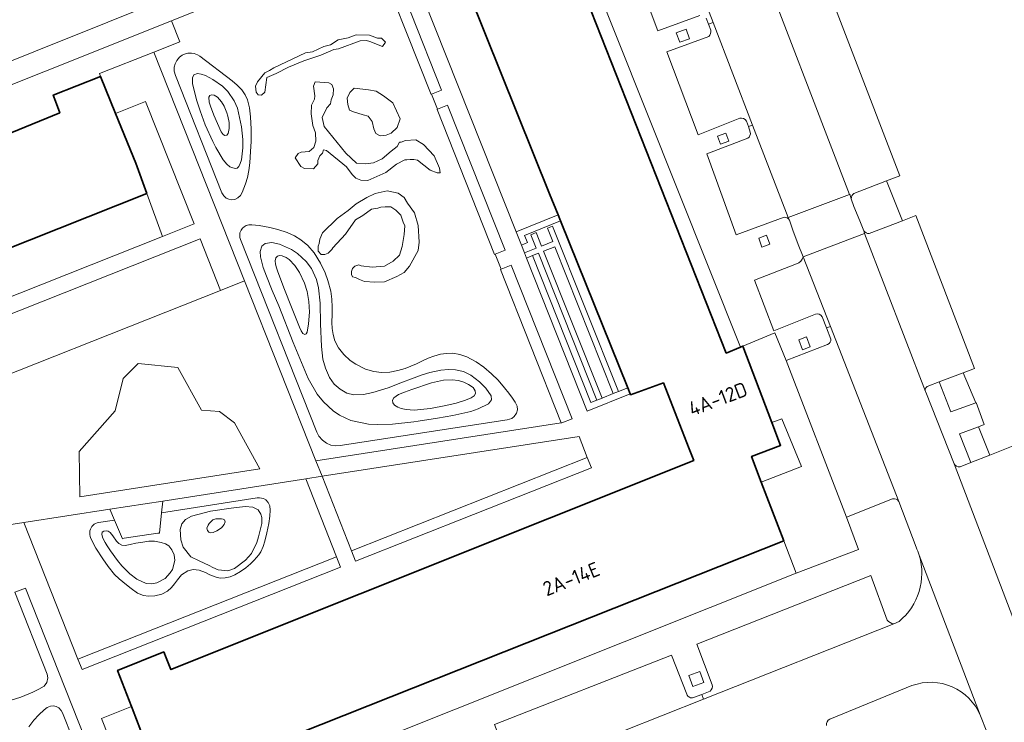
# Model space of a CAD drawing. Extents: x 150256 to 156914, y 461459 to 469481.
# Tile 282 of 656: x 154951 to 155042, y 464196 to 464262. Entities that reach past the tile are written whole.
import ezdxf
from ezdxf.enums import TextEntityAlignment as Align

# ---------------------------------------------------------------- set-up
doc = ezdxf.new("R2010")
doc.units = 0
doc.header["$LTSCALE"] = 0.75
for name, color, linetype, lineweight in [('B-RO-GR-BEPLANTING_CULTUUR_BODEMBEDEKKER-GV', 251, 'CONTINUOUS', 18), ('B-RO-GR-BEPLANTING_CULTUUR_HEESTERS-GV', 251, 'CONTINUOUS', 18), ('B-RO-GR-BEPLANTING_CULTUUR_VASTE PLANTENVAK-GV', 251, 'CONTINUOUS', 18), ('B-RO-GR-GROENVOORZIENING-GV', 251, 'CONTINUOUS', 18), ('B-RO-GR-HAAG-GV', 251, 'CONTINUOUS', 13), ('B-RO-OG-BEBOUWING-GV', 6, 'CONTINUOUS', 35), ('B-RO-OG-BEBOUWING-T18', 1, 'CONTINUOUS', 18), ('B-RO-OG-TERREIN_CULTUURSCHEIDING-GV', 251, 'CONTINUOUS', 18), ('B-RO-OG-TERREIN_ONBEGROEID-GV', 251, 'CONTINUOUS', 18), ('B-RO-VH-VERHARDING_BETONSTRAATSTEEN-GV', 251, 'CONTINUOUS', 18), ('B-RO-VH-VERHARDING_TEGEL-GV', 251, 'CONTINUOUS', 18), ('B-RO-VH-VERHARDING_TEGEL_RUBBER-GV', 251, 'CONTINUOUS', 18)]:
    doc.layers.add(name, color=color, linetype=linetype, lineweight=lineweight)
doc.styles.add('NLCS-ISO-M200-T18', font='NLCS-ISO.ttf', dxfattribs={"height": 360})

msp = doc.modelspace()

# ---------------------------------------------------------------- linework, layer by layer
at = {"layer": 'B-RO-GR-BEPLANTING_CULTUUR_BODEMBEDEKKER-GV'}
msp.add_lwpolyline([(154964.019, 464190.299), (154961.205, 464197.665), (154961.146, 464197.819), (154958.359, 464196.714), (154962.539, 464186.168), (154965.251, 464187.218)], close=True, dxfattribs=at)
at = {"layer": 'B-RO-GR-BEPLANTING_CULTUUR_HEESTERS-GV'}
for points in [[(154959.677, 464252.905), (154961.568, 464248.272), (154962.569, 464245.463), (154964.018, 464241.475), (154966.972, 464242.647), (154962.462, 464254.011)], [(154967.528, 464241.244), (154940.136, 464230.394), (154942.031, 464225.61), (154969.423, 464236.461)]]:
    msp.add_lwpolyline(points, close=True, dxfattribs=at)
at = {"layer": 'B-RO-GR-BEPLANTING_CULTUUR_VASTE PLANTENVAK-GV'}
for points in [[(154981.123, 464247.946), (154981.641, 464247.227), (154981.985, 464246.883), (154982.445, 464246.71), (154983.106, 464246.681), (154984.772, 464247.4), (154985.778, 464248.176), (154986.554, 464248.578), (154986.726, 464248.578), (154987.042, 464248.635), (154987.387, 464248.635), (154987.732, 464248.549), (154988.91, 464247.63), (154989.542, 464247.371), (154989.829, 464247.371), (154989.772, 464247.802), (154989.255, 464248.951), (154988.278, 464250.014), (154987.559, 464250.445), (154986.611, 464250.388), (154986.209, 464250.244), (154986.037, 464250.244), (154985.835, 464249.842), (154985.289, 464249.382), (154984.428, 464248.693), (154983.623, 464248.319), (154982.876, 464248.204), (154982.043, 464248.29), (154981.066, 464249.21), (154979.055, 464251.681), (154978.853, 464252.514), (154979.284, 464253.405), (154979.629, 464253.778), (154979.715, 464254.152), (154979.888, 464254.612), (154979.917, 464255.186), (154979.773, 464255.588), (154979.486, 464255.732), (154978.221, 464255.818), (154978.049, 464255.416), (154978.193, 464254.525), (154978.164, 464254.238), (154977.877, 464253.663), (154977.848, 464252.859), (154977.992, 464251.767), (154978.25, 464251.106), (154978.279, 464250.33), (154978.106, 464249.727), (154977.647, 464249.354), (154976.928, 464249.296), (154976.641, 464249.181), (154976.354, 464248.779), (154976.871, 464247.974), (154977.216, 464247.773), (154978.049, 464247.745), (154978.451, 464248.204), (154978.451, 464248.52), (154978.652, 464248.951), (154978.911, 464249.21), (154978.997, 464249.526), (154979.256, 464249.468)], [(154981.842, 464255.244), (154981.439, 464254.841), (154981.181, 464254.324), (154981.238, 464253.721), (154981.411, 464253.204), (154981.784, 464253.031), (154982.675, 464252.773), (154983.135, 464252.629), (154983.508, 464252.141), (154983.652, 464251.48), (154983.853, 464251.02), (154984.255, 464250.819), (154984.801, 464250.876), (154985.261, 464251.077), (154985.835, 464251.595), (154986.123, 464252.399), (154985.433, 464253.893), (154984.571, 464254.525), (154983.882, 464254.956), (154983.163, 464255.1)], [(154980.261, 464243.147), (154978.911, 464241.826), (154978.652, 464241.222), (154978.595, 464240.82), (154978.509, 464240.562), (154978.509, 464240.102), (154978.767, 464239.814), (154979.112, 464239.786), (154979.428, 464239.929), (154979.773, 464240.274), (154979.859, 464240.418), (154981.037, 464241.682), (154981.957, 464243.032), (154982.646, 464243.406), (154983.451, 464244.009), (154984.025, 464244.096), (154984.313, 464244.182), (154984.715, 464244.21), (154985.232, 464244.21), (154985.72, 464243.923), (154986.18, 464243.463), (154986.381, 464242.803), (154986.554, 464242.458), (154986.496, 464241.653), (154986.295, 464240.533), (154986.065, 464239.728), (154985.462, 464239.182), (154984.657, 464238.723), (154983.508, 464238.608), (154982.502, 464238.751), (154982.273, 464238.838), (154981.899, 464238.723), (154981.698, 464238.493), (154981.583, 464238.234), (154981.583, 464237.947), (154981.698, 464237.717), (154981.957, 464237.66), (154982.33, 464237.487), (154982.79, 464237.286), (154983.767, 464237.229), (154984.657, 464237.257), (154985.807, 464237.746), (154986.468, 464238.119), (154986.985, 464238.723), (154987.789, 464240.159), (154987.875, 464240.935), (154987.789, 464242.487), (154987.444, 464243.665), (154986.784, 464244.555), (154986.496, 464245.101), (154985.922, 464245.503), (154984.916, 464245.705), (154983.795, 464245.475), (154983.02, 464245.101), (154982.014, 464244.498), (154981.267, 464243.894)]]:
    msp.add_lwpolyline(points, close=True, dxfattribs=at)
at = {"layer": 'B-RO-GR-GROENVOORZIENING-GV'}
for points in [[(154989.022, 464254.686), (154989.951, 464255.056), (154984.301, 464269.319), (154983.336, 464268.931), (154988.985, 464254.671)], [(155012.087, 464259.507), (155012.995, 464259.84), (155012.674, 464260.714), (155011.766, 464260.381)], [(154990.503, 464253.662), (154989.573, 464253.291), (154989.537, 464253.277), (154994.877, 464239.796), (154994.949, 464239.825), (154995.878, 464240.196)], [(155016.632, 464250.318), (155016.363, 464251.052), (155015.604, 464250.773), (155015.873, 464250.04)], [(155000.795, 464243.468), (154996.878, 464241.915), (154997.369, 464240.679), (154997.926, 464240.9), (154997.657, 464241.578), (155001.02, 464242.91)], [(155020.458, 464240.744), (155020.15, 464241.585), (155019.417, 464241.316), (155019.725, 464240.475)], [(155007.48, 464226.862), (155007.256, 464227.418), (155006.391, 464227.072), (155005.905, 464226.878), (155004.863, 464226.461), (155004.38, 464226.268), (155003.818, 464226.043), (154998.405, 464239.691), (154997.848, 464239.47), (155003.482, 464225.262)], [(154995.499, 464238.432), (154995.428, 464238.403), (155001.067, 464224.168), (155001.141, 464224.179), (155002.077, 464224.55), (154996.43, 464238.801)], [(155023.479, 464230.943), (155024.215, 464231.214), (155023.871, 464232.151), (155023.135, 464231.881)], [(155003.498, 464220.963), (154981.594, 464212.287), (154981.977, 464211.32), (155003.881, 464219.996)], [(154956.178, 464202.219), (154956.561, 464201.252), (154980.583, 464210.767), (154980.2, 464211.734)], [(155014.336, 464200.063), (155013.964, 464201.074), (155012.94, 464200.698), (155013.311, 464199.687)]]:
    msp.add_lwpolyline(points, close=True, dxfattribs=at)
at = {"layer": 'B-RO-GR-HAAG-GV'}
for points in [[(154984.301, 464269.319), (154983.336, 464268.931), (154988.985, 464254.671), (154989.022, 464254.686), (154989.951, 464255.056)], [(154990.503, 464253.662), (154989.573, 464253.291), (154989.537, 464253.277), (154994.877, 464239.796), (154994.949, 464239.825), (154995.878, 464240.196)], [(154997.369, 464240.679), (154997.926, 464240.9), (154997.657, 464241.578), (155001.02, 464242.91), (155000.795, 464243.468), (154996.878, 464241.915)], [(154997.848, 464239.47), (155003.482, 464225.262), (155007.48, 464226.862), (155007.256, 464227.418), (155006.391, 464227.072), (155005.905, 464226.878), (155004.863, 464226.461), (155004.38, 464226.268), (155003.818, 464226.043), (154998.405, 464239.691)], [(155002.077, 464224.55), (154996.43, 464238.801), (154995.499, 464238.432), (154995.428, 464238.403), (155001.067, 464224.168), (155001.141, 464224.179)], [(155003.498, 464220.963), (154981.594, 464212.287), (154981.977, 464211.32), (155003.881, 464219.996)], [(154980.2, 464211.734), (154956.178, 464202.219), (154956.561, 464201.252), (154980.583, 464210.767)]]:
    msp.add_lwpolyline(points, close=True, dxfattribs=at)
at = {"layer": 'B-RO-OG-BEBOUWING-GV'}
for points in [[(154990.998, 464267.806), (155000, 464245.442), (155000.795, 464243.468), (155001.02, 464242.91), (155007.256, 464227.418), (155007.48, 464226.862), (155007.517, 464226.769), (155010.562, 464227.876), (155012.958, 464221.765), (155013.381, 464220.685), (155000, 464215.33), (154964.815, 464201.252), (154964.378, 464202.344), (154964.156, 464202.898), (154959.862, 464201.181), (154961.146, 464197.819), (154961.205, 464197.665), (154964.019, 464190.299), (155000, 464204.576), (155021.747, 464213.206), (155019.662, 464218.672), (155018.754, 464221.049), (155021.448, 464222.072), (155020.645, 464224.186), (155017.947, 464231.29), (155017.743, 464231.204), (155016.4, 464230.637), (155002.006, 464267.136)], [(154913.162, 464180.881), (154896.624, 464222.751), (154897.951, 464223.264), (154903.777, 464225.513), (154904.964, 464222.619), (154936.632, 464235.163), (154938.016, 464235.711), (154962.569, 464245.463), (154961.568, 464248.272), (154959.677, 464252.905), (154958.274, 464256.342), (154953.882, 464254.597), (154954.083, 464254.046), (154954.481, 464252.954), (154943.648, 464248.542), (154925.211, 464241.318), (154901.554, 464231.947), (154901.129, 464233.038), (154901.01, 464233.343), (154900.99, 464233.335), (154893.157, 464230.136)]]:
    msp.add_lwpolyline(points, dxfattribs=at)
at = {"layer": 'B-RO-OG-TERREIN_CULTUURSCHEIDING-GV'}
for points in [[(154971.656, 464237.347), (154978.285, 464220.632), (155001.067, 464224.168), (154995.428, 464238.403), (154995.499, 464238.432), (154994.949, 464239.825), (154994.877, 464239.796), (154989.537, 464253.277), (154989.573, 464253.291), (154989.022, 464254.686), (154988.985, 464254.671), (154983.336, 464268.931), (154964.871, 464261.509), (154965.646, 464259.555), (154963.229, 464258.596)], [(154973.538, 464256.68), (154973.969, 464256.881), (154974.371, 464257.14), (154977.331, 464258.519), (154977.963, 464258.605), (154979.026, 464259.122), (154979.629, 464259.266), (154980.348, 464259.726), (154981.267, 464259.927), (154982.014, 464260.186), (154983.278, 464260.157), (154983.997, 464259.898), (154984.37, 464259.898), (154984.744, 464259.525), (154984.456, 464259.122), (154983.307, 464259.582), (154982.991, 464259.668), (154982.388, 464259.64), (154980.376, 464258.893), (154979.945, 464258.835), (154978.739, 464258.318), (154977.158, 464257.772), (154975.75, 464257.197), (154974.601, 464256.594), (154973.739, 464256.249), (154973.538, 464254.87), (154973.222, 464254.583), (154972.935, 464254.612), (154972.734, 464254.87), (154972.676, 464255.416), (154972.848, 464255.818)], [(154973.538, 464256.68), (154972.848, 464255.818), (154972.676, 464255.416), (154972.734, 464254.87), (154972.935, 464254.612), (154973.222, 464254.583), (154973.538, 464254.87), (154973.739, 464256.249), (154974.601, 464256.594), (154975.75, 464257.197), (154977.158, 464257.772), (154978.739, 464258.318), (154979.945, 464258.835), (154980.376, 464258.893), (154982.388, 464259.64), (154982.991, 464259.668), (154983.307, 464259.582), (154984.456, 464259.122), (154984.744, 464259.525), (154984.37, 464259.898), (154983.997, 464259.898), (154983.278, 464260.157), (154982.014, 464260.186), (154981.267, 464259.927), (154980.348, 464259.726), (154979.629, 464259.266), (154979.026, 464259.122), (154977.963, 464258.605), (154977.331, 464258.519), (154974.371, 464257.14), (154973.969, 464256.881)], [(154965.227, 464256.433), (154965.127, 464256.808), (154965.125, 464257.197), (154965.201, 464257.499), (154965.357, 464257.827), (154965.619, 464258.13), (154965.854, 464258.301), (154966.085, 464258.411), (154966.401, 464258.492), (154966.715, 464258.504), (154966.986, 464258.46), (154967.296, 464258.343), (154967.505, 464258.212), (154970.493, 464255.937), (154970.972, 464255.529), (154971.387, 464255.095), (154971.713, 464254.618), (154971.92, 464254.159), (154972.117, 464253.405), (154972.22, 464252.577), (154972.271, 464251.452), (154972.262, 464250.305), (154972.222, 464249.359), (154972.148, 464248.316), (154972.067, 464247.586), (154971.939, 464246.952), (154971.747, 464246.351), (154971.428, 464245.562), (154971.278, 464245.275), (154971.044, 464245.056), (154970.739, 464244.918), (154970.47, 464244.886), (154970.205, 464244.926), (154969.957, 464245.037), (154969.726, 464245.235), (154969.556, 464245.517)], [(154965.227, 464256.433), (154969.556, 464245.517), (154969.726, 464245.235), (154969.957, 464245.037), (154970.205, 464244.926), (154970.47, 464244.886), (154970.739, 464244.918), (154971.044, 464245.056), (154971.278, 464245.275), (154971.428, 464245.562), (154971.747, 464246.351), (154971.939, 464246.952), (154972.067, 464247.586), (154972.148, 464248.316), (154972.222, 464249.359), (154972.262, 464250.305), (154972.271, 464251.452), (154972.22, 464252.577), (154972.117, 464253.405), (154971.92, 464254.159), (154971.713, 464254.618), (154971.387, 464255.095), (154970.972, 464255.529), (154970.493, 464255.937), (154967.505, 464258.212), (154967.296, 464258.343), (154966.986, 464258.46), (154966.715, 464258.504), (154966.401, 464258.492), (154966.085, 464258.411), (154965.854, 464258.301), (154965.619, 464258.13), (154965.357, 464257.827), (154965.201, 464257.499), (154965.125, 464257.197), (154965.127, 464256.808)], [(154967.221, 464254.082), (154967.525, 464253.141), (154968.002, 464251.835), (154968.721, 464250.283), (154968.991, 464249.731), (154969.661, 464248.586), (154970.004, 464248.183), (154970.295, 464247.942), (154970.571, 464247.833), (154970.802, 464247.78), (154970.974, 464247.807), (154971.129, 464247.973), (154971.263, 464248.239), (154971.369, 464248.588), (154971.505, 464249.702), (154971.495, 464250.478), (154971.375, 464251.667), (154970.992, 464253.4), (154970.683, 464254.066), (154970.111, 464254.926), (154969.608, 464255.436), (154968.694, 464256.058), (154968.013, 464256.43), (154967.621, 464256.555), (154967.273, 464256.591), (154966.949, 464256.49), (154966.829, 464256.204), (154966.828, 464255.672), (154967.086, 464254.53)], [(154967.221, 464254.082), (154967.086, 464254.53), (154966.828, 464255.672), (154966.829, 464256.204), (154966.949, 464256.49), (154967.273, 464256.591), (154967.621, 464256.555), (154968.013, 464256.43), (154968.694, 464256.058), (154969.608, 464255.436), (154970.111, 464254.926), (154970.683, 464254.066), (154970.992, 464253.4), (154971.375, 464251.667), (154971.495, 464250.478), (154971.505, 464249.702), (154971.369, 464248.588), (154971.263, 464248.239), (154971.129, 464247.973), (154970.974, 464247.807), (154970.802, 464247.78), (154970.571, 464247.833), (154970.295, 464247.942), (154970.004, 464248.183), (154969.661, 464248.586), (154968.991, 464249.731), (154968.721, 464250.283), (154968.002, 464251.835), (154967.525, 464253.141)], [(154979.486, 464255.732), (154979.773, 464255.588), (154979.917, 464255.186), (154979.888, 464254.612), (154979.715, 464254.152), (154979.629, 464253.778), (154979.284, 464253.405), (154978.853, 464252.514), (154979.055, 464251.681), (154981.066, 464249.21), (154982.043, 464248.29), (154982.876, 464248.204), (154983.623, 464248.319), (154984.428, 464248.693), (154985.289, 464249.382), (154985.835, 464249.842), (154986.037, 464250.244), (154986.209, 464250.244), (154986.611, 464250.388), (154987.559, 464250.445), (154988.278, 464250.014), (154989.255, 464248.951), (154989.772, 464247.802), (154989.829, 464247.371), (154989.542, 464247.371), (154988.91, 464247.63), (154987.732, 464248.549), (154987.387, 464248.635), (154987.042, 464248.635), (154986.726, 464248.578), (154986.554, 464248.578), (154985.778, 464248.176), (154984.772, 464247.4), (154983.106, 464246.681), (154982.445, 464246.71), (154981.985, 464246.883), (154981.641, 464247.227), (154981.123, 464247.946), (154979.256, 464249.468), (154978.997, 464249.526), (154978.911, 464249.21), (154978.652, 464248.951), (154978.451, 464248.52), (154978.451, 464248.204), (154978.049, 464247.745), (154977.216, 464247.773), (154976.871, 464247.974), (154976.354, 464248.779), (154976.641, 464249.181), (154976.928, 464249.296), (154977.647, 464249.354), (154978.106, 464249.727), (154978.279, 464250.33), (154978.25, 464251.106), (154977.992, 464251.767), (154977.848, 464252.859), (154977.877, 464253.663), (154978.164, 464254.238), (154978.193, 464254.525), (154978.049, 464255.416), (154978.221, 464255.818)], [(154981.842, 464255.244), (154983.163, 464255.1), (154983.882, 464254.956), (154984.571, 464254.525), (154985.433, 464253.893), (154986.123, 464252.399), (154985.835, 464251.595), (154985.261, 464251.077), (154984.801, 464250.876), (154984.255, 464250.819), (154983.853, 464251.02), (154983.652, 464251.48), (154983.508, 464252.141), (154983.135, 464252.629), (154982.675, 464252.773), (154981.784, 464253.031), (154981.411, 464253.204), (154981.238, 464253.721), (154981.181, 464254.324), (154981.439, 464254.841)], [(154968.81, 464252.744), (154968.494, 464253.566), (154968.383, 464253.958), (154968.352, 464254.402), (154968.428, 464254.567), (154968.589, 464254.615), (154968.82, 464254.606), (154969.134, 464254.403), (154969.518, 464253.963), (154969.757, 464253.563), (154970.013, 464252.965), (154970.114, 464252.636), (154970.229, 464252.056), (154970.221, 464251.486), (154970.148, 464251.033), (154970.002, 464250.869), (154969.832, 464250.845), (154969.662, 464250.948), (154969.492, 464251.187)], [(154968.81, 464252.744), (154969.492, 464251.187), (154969.662, 464250.948), (154969.832, 464250.845), (154970.002, 464250.869), (154970.148, 464251.033), (154970.221, 464251.486), (154970.229, 464252.056), (154970.114, 464252.636), (154970.013, 464252.965), (154969.757, 464253.563), (154969.518, 464253.963), (154969.134, 464254.403), (154968.82, 464254.606), (154968.589, 464254.615), (154968.428, 464254.567), (154968.352, 464254.402), (154968.383, 464253.958), (154968.494, 464253.566)], [(154980.261, 464243.147), (154981.267, 464243.894), (154982.014, 464244.498), (154983.02, 464245.101), (154983.795, 464245.475), (154984.916, 464245.705), (154985.922, 464245.503), (154986.496, 464245.101), (154986.784, 464244.555), (154987.444, 464243.665), (154987.789, 464242.487), (154987.875, 464240.935), (154987.789, 464240.159), (154986.985, 464238.723), (154986.468, 464238.119), (154985.807, 464237.746), (154984.657, 464237.257), (154983.767, 464237.229), (154982.79, 464237.286), (154982.33, 464237.487), (154981.957, 464237.66), (154981.698, 464237.717), (154981.583, 464237.947), (154981.583, 464238.234), (154981.698, 464238.493), (154981.899, 464238.723), (154982.273, 464238.838), (154982.502, 464238.751), (154983.508, 464238.608), (154984.657, 464238.723), (154985.462, 464239.182), (154986.065, 464239.728), (154986.295, 464240.533), (154986.496, 464241.653), (154986.554, 464242.458), (154986.381, 464242.803), (154986.18, 464243.463), (154985.72, 464243.923), (154985.232, 464244.21), (154984.715, 464244.21), (154984.313, 464244.182), (154984.025, 464244.096), (154983.451, 464244.009), (154982.646, 464243.406), (154981.957, 464243.032), (154981.037, 464241.682), (154979.859, 464240.418), (154979.773, 464240.274), (154979.428, 464239.929), (154979.112, 464239.786), (154978.767, 464239.814), (154978.509, 464240.102), (154978.509, 464240.562), (154978.595, 464240.82), (154978.652, 464241.222), (154978.911, 464241.826)], [(155001.02, 464242.91), (154997.657, 464241.578), (154997.926, 464240.9), (154997.369, 464240.679), (154997.657, 464239.952), (154998.76, 464240.39), (154998.263, 464241.638), (154998.746, 464241.83), (154999.242, 464240.583), (155000.285, 464240.998), (154999.789, 464242.245), (155000.275, 464242.438), (155006.391, 464227.072), (155007.256, 464227.418)], [(154980.536, 464222.054), (154980.123, 464222.033), (154979.677, 464222.108), (154979.258, 464222.281), (154978.885, 464222.549), (154978.556, 464222.934), (154978.37, 464223.293), (154971.272, 464241.191), (154971.216, 464241.389), (154971.202, 464241.543), (154971.23, 464241.796), (154971.329, 464242.049), (154971.464, 464242.235), (154971.611, 464242.367), (154971.807, 464242.479), (154972.055, 464242.549), (154972.342, 464242.55), (154973.018, 464242.484), (154973.996, 464242.313), (154974.752, 464242.12), (154975.602, 464241.829), (154976.284, 464241.521), (154976.88, 464241.168), (154977.533, 464240.642), (154978.111, 464239.958), (154978.701, 464238.991), (154979.13, 464238.1), (154979.398, 464237.392), (154979.66, 464236.407), (154979.771, 464235.652), (154979.804, 464234.896), (154979.782, 464234.253), (154979.755, 464233.473), (154979.782, 464232.916), (154979.876, 464232.363), (154980.056, 464231.797), (154980.396, 464231.128), (154980.874, 464230.507), (154981.464, 464229.969), (154981.999, 464229.602), (154982.906, 464229.16), (154983.652, 464228.949), (154984.374, 464228.85), (154985.146, 464228.878), (154985.899, 464229.024), (154986.567, 464229.228), (154987.096, 464229.43), (154987.623, 464229.658), (154988.129, 464229.893), (154988.702, 464230.157), (154989.23, 464230.366), (154989.849, 464230.539), (154990.401, 464230.619), (154990.997, 464230.624), (154991.652, 464230.525), (154992.309, 464230.297), (154993.174, 464229.825), (154993.883, 464229.328), (154994.608, 464228.722), (154995.216, 464228.121), (154995.811, 464227.421), (154996.22, 464226.91), (154996.551, 464226.445), (154996.789, 464226.077), (154996.971, 464225.72), (154997.001, 464225.368), (154996.925, 464225.068), (154996.71, 464224.751), (154996.471, 464224.576), (154996.048, 464224.461)], [(154980.536, 464222.054), (154996.048, 464224.461), (154996.471, 464224.576), (154996.71, 464224.751), (154996.925, 464225.068), (154997.001, 464225.368), (154996.971, 464225.72), (154996.789, 464226.077), (154996.551, 464226.445), (154996.22, 464226.91), (154995.811, 464227.421), (154995.216, 464228.121), (154994.608, 464228.722), (154993.883, 464229.328), (154993.174, 464229.825), (154992.309, 464230.297), (154991.652, 464230.525), (154990.997, 464230.624), (154990.401, 464230.619), (154989.849, 464230.539), (154989.23, 464230.366), (154988.702, 464230.157), (154988.129, 464229.893), (154987.623, 464229.658), (154987.096, 464229.43), (154986.567, 464229.228), (154985.899, 464229.024), (154985.146, 464228.878), (154984.374, 464228.85), (154983.652, 464228.949), (154982.906, 464229.16), (154981.999, 464229.602), (154981.464, 464229.969), (154980.874, 464230.507), (154980.396, 464231.128), (154980.056, 464231.797), (154979.876, 464232.363), (154979.782, 464232.916), (154979.755, 464233.473), (154979.782, 464234.253), (154979.804, 464234.896), (154979.771, 464235.652), (154979.66, 464236.407), (154979.398, 464237.392), (154979.13, 464238.1), (154978.701, 464238.991), (154978.111, 464239.958), (154977.533, 464240.642), (154976.88, 464241.168), (154976.284, 464241.521), (154975.602, 464241.829), (154974.752, 464242.12), (154973.996, 464242.313), (154973.018, 464242.484), (154972.342, 464242.55), (154972.055, 464242.549), (154971.807, 464242.479), (154971.611, 464242.367), (154971.464, 464242.235), (154971.329, 464242.049), (154971.23, 464241.796), (154971.202, 464241.543), (154971.216, 464241.389), (154971.272, 464241.191), (154978.37, 464223.293), (154978.556, 464222.934), (154978.885, 464222.549), (154979.258, 464222.281), (154979.677, 464222.108), (154980.123, 464222.033)], [(154987.771, 464224.318), (154987.374, 464224.264), (154985.4, 464224.055), (154984.047, 464224.002), (154983.173, 464224.039), (154981.535, 464224.38), (154980.479, 464224.878), (154979.881, 464225.282), (154978.979, 464226.106), (154978.403, 464226.84), (154977.58, 464228.277), (154976.169, 464231.619), (154974.826, 464235.034), (154974.233, 464236.46), (154973.682, 464237.785), (154973.386, 464238.582), (154973.132, 464239.585), (154973.111, 464240.08), (154973.25, 464240.559), (154973.582, 464240.818), (154974.19, 464240.9), (154974.908, 464240.751), (154976.015, 464240.255), (154976.578, 464239.885), (154977.382, 464239.155), (154977.863, 464238.502), (154978.324, 464237.485), (154978.524, 464236.7), (154978.683, 464235.276), (154978.723, 464233.36), (154978.79, 464231.242), (154978.94, 464230.084), (154979.161, 464229.239), (154979.549, 464228.379), (154979.983, 464227.767), (154980.525, 464227.301), (154981.147, 464226.917), (154981.822, 464226.765), (154982.713, 464226.794), (154983.56, 464226.969), (154984.992, 464227.429), (154986.343, 464227.951), (154987.15, 464228.268), (154988.164, 464228.638), (154988.858, 464228.853), (154989.892, 464229.073), (154990.597, 464229.125), (154991.238, 464229.08), (154991.992, 464228.919), (154992.687, 464228.602), (154993.497, 464227.99), (154994.078, 464227.396), (154994.579, 464226.664), (154994.593, 464226.294), (154994.312, 464225.932), (154993.37, 464225.455), (154992.662, 464225.229), (154991.004, 464224.846), (154989.569, 464224.591)], [(154987.771, 464224.318), (154989.569, 464224.591), (154991.004, 464224.846), (154992.662, 464225.229), (154993.37, 464225.455), (154994.312, 464225.932), (154994.593, 464226.294), (154994.579, 464226.664), (154994.078, 464227.396), (154993.497, 464227.99), (154992.687, 464228.602), (154991.992, 464228.919), (154991.238, 464229.08), (154990.597, 464229.125), (154989.892, 464229.073), (154988.858, 464228.853), (154988.164, 464228.638), (154987.15, 464228.268), (154986.343, 464227.951), (154984.992, 464227.429), (154983.56, 464226.969), (154982.713, 464226.794), (154981.822, 464226.765), (154981.147, 464226.917), (154980.525, 464227.301), (154979.983, 464227.767), (154979.549, 464228.379), (154979.161, 464229.239), (154978.94, 464230.084), (154978.79, 464231.242), (154978.723, 464233.36), (154978.683, 464235.276), (154978.524, 464236.7), (154978.324, 464237.485), (154977.863, 464238.502), (154977.382, 464239.155), (154976.578, 464239.885), (154976.015, 464240.255), (154974.908, 464240.751), (154974.19, 464240.9), (154973.582, 464240.818), (154973.25, 464240.559), (154973.111, 464240.08), (154973.132, 464239.585), (154973.386, 464238.582), (154973.682, 464237.785), (154974.233, 464236.46), (154974.826, 464235.034), (154976.169, 464231.619), (154977.58, 464228.277), (154978.403, 464226.84), (154978.979, 464226.106), (154979.881, 464225.282), (154980.479, 464224.878), (154981.535, 464224.38), (154983.173, 464224.039), (154984.047, 464224.002), (154985.4, 464224.055), (154987.374, 464224.264)], [(155005.905, 464226.878), (155000.477, 464240.516), (154999.434, 464240.101), (155004.863, 464226.461)], [(154974.741, 464238.184), (154974.622, 464238.555), (154974.541, 464238.893), (154974.512, 464239.212), (154974.571, 464239.481), (154974.716, 464239.645), (154974.896, 464239.706), (154975.136, 464239.687), (154975.512, 464239.525), (154975.81, 464239.327), (154976.316, 464238.789), (154976.766, 464238.128), (154977.218, 464237.151), (154977.465, 464236.365), (154977.642, 464235.423), (154977.688, 464234.448), (154977.608, 464233.368), (154977.481, 464232.597), (154977.39, 464232.439), (154977.266, 464232.373), (154977.06, 464232.463), (154976.93, 464232.698), (154976.766, 464233.059), (154976.028, 464234.895), (154975.366, 464236.563)], [(154974.741, 464238.184), (154975.366, 464236.563), (154976.028, 464234.895), (154976.766, 464233.059), (154976.93, 464232.698), (154977.06, 464232.463), (154977.266, 464232.373), (154977.39, 464232.439), (154977.481, 464232.597), (154977.608, 464233.368), (154977.688, 464234.448), (154977.642, 464235.423), (154977.465, 464236.365), (154977.218, 464237.151), (154976.766, 464238.128), (154976.316, 464238.789), (154975.81, 464239.327), (154975.512, 464239.525), (154975.136, 464239.687), (154974.896, 464239.706), (154974.716, 464239.645), (154974.571, 464239.481), (154974.512, 464239.212), (154974.541, 464238.893), (154974.622, 464238.555)], [(154998.405, 464239.691), (155003.818, 464226.043), (155004.38, 464226.268), (154998.951, 464239.908)], [(154990.357, 464225.763), (154988.943, 464225.495), (154987.425, 464225.356), (154986.669, 464225.4), (154986.212, 464225.495), (154985.88, 464225.612), (154985.587, 464225.799), (154985.424, 464226.014), (154985.408, 464226.276), (154985.529, 464226.487), (154985.948, 464226.789), (154986.517, 464227.021), (154987.186, 464227.252), (154989.032, 464227.867), (154990.139, 464228.122), (154990.956, 464228.164), (154991.53, 464228.09), (154992.041, 464227.932), (154992.456, 464227.74), (154992.896, 464227.449), (154993.078, 464227.149), (154993.098, 464226.899), (154992.979, 464226.668), (154992.719, 464226.503), (154992.18, 464226.271), (154991.311, 464225.999)], [(154990.357, 464225.763), (154991.311, 464225.999), (154992.18, 464226.271), (154992.719, 464226.503), (154992.979, 464226.668), (154993.098, 464226.899), (154993.078, 464227.149), (154992.896, 464227.449), (154992.456, 464227.74), (154992.041, 464227.932), (154991.53, 464228.09), (154990.956, 464228.164), (154990.139, 464228.122), (154989.032, 464227.867), (154987.186, 464227.252), (154986.517, 464227.021), (154985.948, 464226.789), (154985.529, 464226.487), (154985.408, 464226.276), (154985.424, 464226.014), (154985.587, 464225.799), (154985.88, 464225.612), (154986.212, 464225.495), (154986.669, 464225.4), (154987.425, 464225.356), (154988.943, 464225.495)], [(155038.401, 464228.807), (155036.178, 464227.978), (155037.271, 464225.194), (155039.576, 464226.036)], [(155039.122, 464220.483), (155040.887, 464221.179), (155039.849, 464223.811), (155038.073, 464223.154)], [(154978.855, 464219.202), (154981.594, 464212.287), (155003.498, 464220.963), (155002.728, 464222.907)]]:
    msp.add_lwpolyline(points, close=True, dxfattribs=at)
for points in [[(155029.683, 464241.734), (155032.772, 464242.932), (155031.302, 464246.625), (155028.271, 464245.457)], [(155028.023, 464244.967), (155028.27, 464244.261), (155028.811, 464242.935), (155029.182, 464242.011)], [(154958.1, 464214.908), (154959.564, 464215.135), (154959.13, 464216.141), (154951.153, 464214.903), (154956.178, 464202.219), (154980.2, 464211.734), (154977.335, 464218.966), (154964.061, 464216.906), (154963.952, 464215.816)], [(154963.952, 464215.816), (154972.826, 464217.194), (154973.047, 464217.213), (154973.403, 464217.142), (154973.643, 464217.004), (154973.842, 464216.784), (154973.998, 464216.466), (154974.028, 464216.069), (154973.994, 464215.507), (154973.904, 464214.827), (154973.739, 464213.968), (154973.532, 464213.183), (154973.369, 464212.674), (154973.181, 464212.192), (154972.969, 464211.897), (154972.553, 464211.425), (154972.205, 464211.084), (154971.764, 464210.718), (154971.289, 464210.363), (154970.764, 464210.056), (154970.307, 464209.866), (154969.841, 464209.762), (154969.393, 464209.758), (154969.014, 464209.832), (154968.44, 464210.065), (154968.022, 464210.261), (154967.449, 464210.477), (154966.879, 464210.554), (154966.399, 464210.44), (154965.807, 464210.055), (154965.425, 464209.59), (154965.148, 464209.207), (154964.871, 464208.862), (154964.511, 464208.532), (154963.97, 464208.266), (154963.331, 464208.101), (154962.737, 464208.07), (154962.265, 464208.135), (154961.711, 464208.358), (154961.132, 464208.782), (154960.689, 464209.122), (154959.994, 464209.68), (154959.588, 464210.079), (154958.976, 464210.841), (154958.484, 464211.549), (154957.85, 464212.536), (154957.369, 464213.439)], [(154960.562, 464185.457), (154951.304, 464208.819), (154950.318, 464208.429), (154953.324, 464200.841), (154953.394, 464200.479), (154953.297, 464200.044), (154953.051, 464199.719), (154952.555, 464199.436), (154951.986, 464199.162), (154950.864, 464198.688), (154949.962, 464198.408)], [(154949.962, 464198.408), (154950.864, 464198.688), (154951.986, 464199.162), (154952.555, 464199.436), (154953.051, 464199.719), (154953.297, 464200.044), (154953.394, 464200.479), (154953.324, 464200.841), (154950.318, 464208.429)], [(154951.609, 464195.928), (154952.085, 464196.56), (154952.552, 464197.068), (154953.027, 464197.517), (154953.314, 464197.748), (154953.622, 464197.864), (154953.909, 464197.878), (154954.166, 464197.819), (154954.401, 464197.693), (154954.611, 464197.47), (154954.746, 464197.251), (154957.62, 464189.994)], [(154957.62, 464189.994), (154954.746, 464197.251), (154954.611, 464197.47), (154954.401, 464197.693), (154954.166, 464197.819), (154953.909, 464197.878), (154953.622, 464197.864), (154953.314, 464197.748), (154953.027, 464197.517), (154952.552, 464197.068), (154952.085, 464196.56), (154951.609, 464195.928)]]:
    msp.add_lwpolyline(points, dxfattribs=at)
for points in [[(155028.271, 464245.457, 0.270369), (155028.023, 464244.967)], [(155029.182, 464242.011, 0.213438), (155029.683, 464241.734)], [(154957.292, 464214.144, -0.31171), (154958.1, 464214.908)], [(154957.369, 464213.439, -0.160385), (154957.292, 464214.144)]]:
    msp.add_lwpolyline(points, format="xyb", dxfattribs=at)
at = {"layer": 'B-RO-OG-TERREIN_ONBEGROEID-GV'}
for points in [[(154956.35, 464217.288), (154973.072, 464219.883), (154970.719, 464224.168), (154969.337, 464225.212), (154967.666, 464225.357), (154965.454, 464229.32), (154961.763, 464229.676), (154960.38, 464228.274), (154959.63, 464225.279), (154956.284, 464221.521)], [(154959.13, 464216.141), (154959.564, 464215.135), (154960.32, 464213.387), (154960.457, 464213.447), (154963.614, 464213.936), (154963.763, 464213.921), (154963.952, 464215.816), (154964.061, 464216.906)]]:
    msp.add_lwpolyline(points, close=True, dxfattribs=at)
at = {"layer": 'B-RO-VH-VERHARDING_BETONSTRAATSTEEN-GV'}
for points in [[(155018.856, 464251.823), (155022.162, 464243.248), (155027.866, 464245.384), (155018.705, 464269.166), (155015.878, 464276.105), (155013.486, 464282.157), (155013.118, 464283.087), (155013.11, 464283.105), (155002.462, 464278.741)], [(154915.331, 464243.873), (154952.244, 464258.687), (154998.957, 464277.434), (155001.843, 464278.492)], [(155009.753, 464275.392), (155011.878, 464269.922), (155015.185, 464261.345), (155018.856, 464251.823)], [(155031.302, 464246.625), (155032.544, 464247.103), (155023.375, 464270.955), (155021.856, 464270.373), (155020.511, 464269.858), (155018.705, 464269.166), (155027.866, 464245.384), (155027.879, 464245.389), (155028.023, 464244.967)], [(155011.611, 464269.421), (155007.357, 464267.752), (155010.049, 464260.56), (155013.959, 464261.999)], [(155014.551, 464261.729), (155014.758, 464261.183), (155015.185, 464261.345), (155011.878, 464269.922)], [(155018.276, 464252.191), (155018.457, 464251.682), (155018.856, 464251.823), (155015.185, 464261.345), (155014.758, 464261.183), (155014.965, 464260.638)], [(155014.782, 464260.031), (155010.896, 464258.604), (155013.806, 464250.919), (155017.654, 464252.473)], [(155022.268, 464242.973), (155022.162, 464243.248), (155018.856, 464251.823), (155018.457, 464251.682), (155018.638, 464251.172)], [(155018.397, 464250.592), (155014.591, 464249.147), (155017.32, 464241.629), (155021.784, 464243.257)], [(155028.271, 464245.457), (155031.302, 464246.625)], [(155038.401, 464228.807), (155039.462, 464229.202), (155034.008, 464243.411), (155032.772, 464242.932), (155029.683, 464241.734)], [(155029.182, 464242.011), (155029.261, 464241.755), (155034.911, 464227.075)], [(155049.028, 464190.641), (155044.087, 464203.323), (155037.572, 464220.348), (155034.936, 464227.011), (155034.911, 464227.075), (155029.261, 464241.755), (155023.552, 464239.58), (155026.08, 464233.122), (155032.438, 464216.878), (155034.044, 464212.612)], [(155025.306, 464234.008), (155025.708, 464232.978), (155026.08, 464233.122), (155023.552, 464239.58)], [(155022.934, 464238.94), (155019.017, 464237.4), (155020.829, 464232.708), (155024.69, 464234.26)], [(155032.438, 464216.878), (155026.08, 464233.122), (155025.708, 464232.978), (155026.111, 464231.947)], [(155025.824, 464231.445), (155021.968, 464229.948), (155027.562, 464215.41)], [(155035.238, 464227.611), (155036.178, 464227.978), (155038.401, 464228.807)], [(155044.348, 464203.875), (155046.909, 464204.867), (155049.279, 464205.772), (155043.045, 464222.03), (155040.887, 464221.179)], [(155040.887, 464221.179), (155039.122, 464220.483), (155038.122, 464220.082)], [(155037.572, 464220.348), (155044.087, 464203.323)], [(155027.562, 464215.41), (155031.855, 464217.099)], [(155040.013, 464196.971), (155034.325, 464211.865)], [(155034.325, 464211.865), (155040.013, 464196.971), (155044.739, 464185.076), (155046.624, 464180.331), (155046.879, 464180.42), (155047.842, 464180.747), (155059.929, 464185.495), (155085.342, 464195.563)], [(155031.339, 464205.851), (155029.84, 464210), (155013.674, 464203.621), (155015.099, 464199.854)], [(155032.454, 464205.727), (155031.961, 464205.488), (155014.305, 464198.505), (154995.563, 464191.093)], [(155014.305, 464198.505), (155031.961, 464205.488)], [(155012.747, 464198.957), (155011.331, 464202.604), (154994.877, 464196.162), (154996.318, 464192.345)], [(154995.563, 464191.093), (155014.305, 464198.505), (155014.135, 464198.952), (155013.369, 464198.66)], [(155014.9, 464199.244), (155014.135, 464198.952), (155014.305, 464198.505)], [(155026.039, 464196.655), (155033.653, 464199.766)]]:
    msp.add_lwpolyline(points, dxfattribs=at)
for points in [[(155014.965, 464260.638, -0.245506), (155014.782, 464260.031)], [(155017.654, 464252.473, -0.269995), (155018.276, 464252.191)], [(155018.638, 464251.172, -0.318434), (155018.397, 464250.592)], [(155028.023, 464244.967, -0.270369), (155028.271, 464245.457)], [(155021.784, 464243.257, -0.330683), (155022.268, 464242.973)], [(155029.683, 464241.734, -0.213438), (155029.182, 464242.011)], [(155023.552, 464239.58, -0.284575), (155022.934, 464238.94)], [(155024.69, 464234.26, -0.380025), (155025.306, 464234.008)], [(155026.111, 464231.947, -0.348563), (155025.824, 464231.445)], [(155034.911, 464227.075, -0.438958), (155035.238, 464227.611)], [(155038.122, 464220.082, -0.286977), (155037.572, 464220.348)], [(155031.855, 464217.099, -0.355363), (155032.438, 464216.878)], [(155034.044, 464212.612, -0.033289), (155034.325, 464211.865)], [(155034.325, 464211.865, -0.30451), (155032.454, 464205.727)], [(155031.961, 464205.488, -0.136932), (155031.339, 464205.851)], [(155015.099, 464199.854, -0.290288), (155014.9, 464199.244)], [(155033.653, 464199.766, -0.403874), (155040.013, 464196.971)], [(155013.369, 464198.66, -0.416605), (155012.747, 464198.957)], [(155025.72, 464196.065, -0.364233), (155026.039, 464196.655)]]:
    msp.add_lwpolyline(points, format="xyb", dxfattribs=at)
for points in [[(155022.162, 464243.248), (155022.268, 464242.973), (155022.577, 464242.072), (155023.071, 464240.737), (155023.552, 464239.58), (155029.261, 464241.755), (155029.182, 464242.011), (155028.811, 464242.935), (155028.27, 464244.261), (155028.023, 464244.967), (155027.879, 464245.389), (155027.866, 464245.384)], [(155020.645, 464224.186), (155021.58, 464224.541), (155023.4, 464220.099), (155019.662, 464218.672), (155021.747, 464213.206), (155022.891, 464210.208), (155028.7, 464212.4), (155027.562, 464215.41), (155021.968, 464229.948), (155020.91, 464232.513), (155017.947, 464231.29)]]:
    msp.add_lwpolyline(points, close=True, dxfattribs=at)
at = {"layer": 'B-RO-VH-VERHARDING_TEGEL-GV'}
for points in [[(155002.552, 464276.7), (155001.843, 464278.492), (154998.957, 464277.434), (154952.244, 464258.687), (154915.331, 464243.873), (154899.226, 464237.41), (154896.207, 464236.198), (154883.961, 464231.321), (154883.955, 464231.319)], [(155011.878, 464269.922), (155009.753, 464275.392), (155007.981, 464274.67), (155001.69, 464272.086), (155003.353, 464267.64), (155003.207, 464267.585), (155017.743, 464231.204), (155017.947, 464231.29), (155020.91, 464232.513), (155021.968, 464229.948), (155025.824, 464231.445)], [(154881.662, 464220.593), (154883.421, 464221.298), (154886.017, 464222.338), (154884.6, 464226.6), (154885.7, 464229.6), (154899.95, 464235.6), (154916.07, 464242.049), (154953.01, 464256.773), (154964.871, 464261.509), (154983.336, 464268.931), (154984.301, 464269.319), (154985.781, 464269.899), (154996.974, 464274.411), (154998.421, 464270.777), (155000, 464271.409), (155001.69, 464272.086)], [(154984.301, 464269.319), (154989.951, 464255.056), (154989.022, 464254.686), (154989.573, 464253.291), (154990.503, 464253.662), (154995.878, 464240.196), (154994.949, 464239.825), (154995.499, 464238.432), (154996.43, 464238.801), (155002.077, 464224.55), (155001.141, 464224.179), (155001.067, 464224.168), (154978.285, 464220.632), (154978.855, 464219.202), (154977.335, 464218.966), (154980.2, 464211.734), (154980.583, 464210.767), (154956.561, 464201.252), (154956.178, 464202.219), (154951.153, 464214.903), (154942.945, 464213.629)], [(155013.959, 464261.999), (155010.049, 464260.56), (155007.357, 464267.752), (155011.611, 464269.421)], [(154962.539, 464186.168), (154958.359, 464196.714), (154961.146, 464197.819), (154959.862, 464201.181), (154964.156, 464202.898), (154964.378, 464202.344), (154964.815, 464201.252), (155000, 464215.33), (155013.381, 464220.685), (155012.958, 464221.765), (155010.562, 464227.876), (155007.517, 464226.769), (155007.48, 464226.862), (155003.482, 464225.262), (154997.848, 464239.47), (154997.657, 464239.952), (154997.369, 464240.679), (154996.878, 464241.915), (154987.207, 464266.303)], [(155014.965, 464260.638), (155014.758, 464261.183), (155014.551, 464261.729)], [(155017.654, 464252.473), (155013.806, 464250.919), (155010.896, 464258.604), (155014.782, 464260.031)], [(154940.136, 464230.394), (154967.528, 464241.244), (154969.423, 464236.461), (154971.656, 464237.347), (154963.229, 464258.596), (154958.174, 464256.594), (154958.274, 464256.342), (154959.677, 464252.905), (154962.462, 464254.011), (154966.972, 464242.647), (154964.018, 464241.475), (154939.585, 464231.786)], [(155018.638, 464251.172), (155018.457, 464251.682), (155018.276, 464252.191)], [(155021.784, 464243.257), (155017.32, 464241.629), (155014.591, 464249.147), (155018.397, 464250.592)], [(155023.552, 464239.58), (155023.071, 464240.737), (155022.577, 464242.072), (155022.268, 464242.973)], [(155024.69, 464234.26), (155020.829, 464232.708), (155019.017, 464237.4), (155022.934, 464238.94)], [(155026.111, 464231.947), (155025.708, 464232.978), (155025.306, 464234.008)], [(155038.122, 464220.082), (155039.122, 464220.483), (155038.073, 464223.154), (155039.849, 464223.811), (155040.374, 464224.006), (155039.623, 464226.054), (155039.576, 464226.036), (155037.271, 464225.194), (155036.178, 464227.978), (155035.238, 464227.611)], [(155034.911, 464227.075), (155034.936, 464227.011), (155037.572, 464220.348)], [(155031.855, 464217.099), (155027.562, 464215.41), (155028.7, 464212.4), (155022.891, 464210.208), (154975.109, 464191.149), (154976.08, 464188.714), (154992.476, 464195.177), (154993.943, 464191.416)], [(155034.044, 464212.612), (155032.438, 464216.878)], [(155015.099, 464199.854), (155013.674, 464203.621), (155029.84, 464210), (155031.339, 464205.851)], [(154950.318, 464208.429), (154951.304, 464208.819), (154960.562, 464185.457)], [(155031.961, 464205.488), (155032.454, 464205.727)], [(154996.318, 464192.345), (154994.877, 464196.162), (155011.331, 464202.604), (155012.747, 464198.957)], [(155013.369, 464198.66), (155014.135, 464198.952), (155014.9, 464199.244)], [(155033.653, 464199.766), (155026.039, 464196.655)], [(155047.184, 464178.759), (155046.624, 464180.331), (155044.739, 464185.076), (155040.013, 464196.971)]]:
    msp.add_lwpolyline(points, dxfattribs=at)
for points in [[(155012.087, 464259.507), (155011.766, 464260.381), (155012.674, 464260.714), (155012.995, 464259.84)], [(155016.632, 464250.318), (155015.873, 464250.04), (155015.604, 464250.773), (155016.363, 464251.052)], [(154999.242, 464240.583), (154998.746, 464241.83), (154998.263, 464241.638), (154998.76, 464240.39), (154997.657, 464239.952), (154997.848, 464239.47), (154998.405, 464239.691), (154998.951, 464239.908), (155004.38, 464226.268), (155004.863, 464226.461), (154999.434, 464240.101), (155000.477, 464240.516), (155005.905, 464226.878), (155006.391, 464227.072), (155000.275, 464242.438), (154999.789, 464242.245), (155000.285, 464240.998)], [(155020.458, 464240.744), (155019.725, 464240.475), (155019.417, 464241.316), (155020.15, 464241.585)], [(154978.285, 464220.632), (154971.656, 464237.347), (154969.423, 464236.461), (154942.031, 464225.61), (154940.636, 464225.058), (154909.807, 464212.846), (154908.877, 464212.478), (154905.648, 464220.631), (154902.022, 464219.195), (154901.353, 464218.93), (154903.232, 464214.189), (154904.179, 464214.564), (154906.773, 464208.015), (154910.582, 464208.606), (154910.644, 464208.211), (154912.289, 464208.466), (154942.691, 464213.185), (154942.945, 464213.629), (154951.153, 464214.903), (154959.13, 464216.141), (154964.061, 464216.906), (154977.335, 464218.966), (154978.855, 464219.202)], [(155023.479, 464230.943), (155023.135, 464231.881), (155023.871, 464232.151), (155024.215, 464231.214)], [(154956.35, 464217.288), (154956.284, 464221.521), (154959.63, 464225.279), (154960.38, 464228.274), (154961.763, 464229.676), (154965.454, 464229.32), (154967.666, 464225.357), (154969.337, 464225.212), (154970.719, 464224.168), (154973.072, 464219.883)], [(154978.855, 464219.202), (155002.728, 464222.907), (155003.498, 464220.963), (155003.881, 464219.996), (154981.977, 464211.32), (154981.594, 464212.287)], [(155014.336, 464200.063), (155013.311, 464199.687), (155012.94, 464200.698), (155013.964, 464201.074)]]:
    msp.add_lwpolyline(points, close=True, dxfattribs=at)
for points in [[(155014.782, 464260.031, 0.245506), (155014.965, 464260.638)], [(155018.276, 464252.191, 0.269995), (155017.654, 464252.473)], [(155018.397, 464250.592, 0.318434), (155018.638, 464251.172)], [(155022.268, 464242.973, 0.330683), (155021.784, 464243.257)], [(155022.934, 464238.94, 0.284575), (155023.552, 464239.58)], [(155025.306, 464234.008, 0.380025), (155024.69, 464234.26)], [(155025.824, 464231.445, 0.348563), (155026.111, 464231.947)], [(155035.238, 464227.611, 0.438958), (155034.911, 464227.075)], [(155037.572, 464220.348, 0.286977), (155038.122, 464220.082)], [(155032.438, 464216.878, 0.355363), (155031.855, 464217.099)], [(155034.325, 464211.865, 0.033289), (155034.044, 464212.612)], [(155032.454, 464205.727, 0.30451), (155034.325, 464211.865)], [(155031.339, 464205.851, 0.136932), (155031.961, 464205.488)], [(155014.9, 464199.244, 0.290288), (155015.099, 464199.854)], [(155040.013, 464196.971, 0.403874), (155033.653, 464199.766)], [(155012.747, 464198.957, 0.416605), (155013.369, 464198.66)], [(155026.039, 464196.655, 0.364233), (155025.72, 464196.065)]]:
    msp.add_lwpolyline(points, format="xyb", dxfattribs=at)
at = {"layer": 'B-RO-VH-VERHARDING_TEGEL_RUBBER-GV'}
msp.add_lwpolyline([(154957.369, 464213.439), (154957.85, 464212.536), (154958.484, 464211.549), (154958.976, 464210.841), (154959.588, 464210.079), (154959.994, 464209.68), (154960.689, 464209.122), (154961.132, 464208.782), (154961.711, 464208.358), (154962.265, 464208.135), (154962.737, 464208.07), (154963.331, 464208.101), (154963.97, 464208.266), (154964.511, 464208.532), (154964.871, 464208.862), (154965.148, 464209.207), (154965.425, 464209.59), (154965.807, 464210.055), (154966.399, 464210.44), (154966.879, 464210.554), (154967.449, 464210.477), (154968.022, 464210.261), (154968.44, 464210.065), (154969.014, 464209.832), (154969.393, 464209.758), (154969.841, 464209.762), (154970.307, 464209.866), (154970.764, 464210.056), (154971.289, 464210.363), (154971.764, 464210.718), (154972.205, 464211.084), (154972.553, 464211.425), (154972.969, 464211.897), (154973.181, 464212.192), (154973.369, 464212.674), (154973.532, 464213.183), (154973.739, 464213.968), (154973.904, 464214.827), (154973.994, 464215.507), (154974.028, 464216.069), (154973.998, 464216.466), (154973.842, 464216.784), (154973.643, 464217.004), (154973.403, 464217.142), (154973.047, 464217.213), (154972.826, 464217.194), (154963.952, 464215.816), (154963.763, 464213.921), (154963.614, 464213.936), (154960.457, 464213.447), (154960.32, 464213.387), (154959.564, 464215.135), (154958.1, 464214.908)], dxfattribs=at)
for points in [[(154968.698, 464210.747), (154969.213, 464210.511), (154970.099, 464210.422), (154970.708, 464210.635), (154971.73, 464211.4), (154972.289, 464212.046), (154972.796, 464213.06), (154972.96, 464213.58), (154973.247, 464214.814), (154973.247, 464215.392), (154973.165, 464215.69), (154972.911, 464216.088), (154972.429, 464216.328), (154971.705, 464216.401), (154970.405, 464216.255), (154968.499, 464215.965), (154966.731, 464215.512), (154966.182, 464215.206), (154965.829, 464214.8), (154965.676, 464214.258), (154965.737, 464213.309), (154965.949, 464212.633), (154966.667, 464211.727), (154967.434, 464211.363), (154968.377, 464210.924)], [(154968.698, 464210.747), (154968.377, 464210.924), (154967.434, 464211.363), (154966.667, 464211.727), (154965.949, 464212.633), (154965.737, 464213.309), (154965.676, 464214.258), (154965.829, 464214.8), (154966.182, 464215.206), (154966.731, 464215.512), (154968.499, 464215.965), (154970.405, 464216.255), (154971.705, 464216.401), (154972.429, 464216.328), (154972.911, 464216.088), (154973.165, 464215.69), (154973.247, 464215.392), (154973.247, 464214.814), (154972.96, 464213.58), (154972.796, 464213.06), (154972.289, 464212.046), (154971.73, 464211.4), (154970.708, 464210.635), (154970.099, 464210.422), (154969.213, 464210.511)], [(154968.278, 464214.663), (154968.38, 464214.82), (154968.509, 464214.985), (154968.704, 464215.159), (154968.989, 464215.243), (154969.218, 464215.263), (154969.52, 464215.255), (154969.675, 464215.223), (154969.785, 464215.156), (154969.848, 464214.982), (154969.77, 464214.74), (154969.527, 464214.426), (154969.084, 464214.143), (154968.744, 464213.98), (154968.508, 464213.953), (154968.332, 464214.03), (154968.198, 464214.172), (154968.163, 464214.387)], [(154968.278, 464214.663), (154968.163, 464214.387), (154968.198, 464214.172), (154968.332, 464214.03), (154968.508, 464213.953), (154968.744, 464213.98), (154969.084, 464214.143), (154969.527, 464214.426), (154969.77, 464214.74), (154969.848, 464214.982), (154969.785, 464215.156), (154969.675, 464215.223), (154969.52, 464215.255), (154969.218, 464215.263), (154968.989, 464215.243), (154968.704, 464215.159), (154968.509, 464214.985), (154968.38, 464214.82)], [(154958.906, 464212.737), (154958.7, 464213.05), (154958.475, 464213.446), (154958.385, 464213.795), (154958.431, 464214.02), (154958.568, 464214.119), (154958.813, 464214.143), (154958.982, 464214.093), (154959.175, 464213.978), (154959.427, 464213.688), (154959.773, 464213.175), (154959.981, 464212.962), (154960.258, 464212.807), (154960.568, 464212.767), (154961.022, 464212.855), (154961.558, 464212.99), (154962.194, 464213.096), (154962.775, 464213.19), (154963.297, 464213.169), (154963.916, 464213.066), (154964.326, 464212.929), (154964.611, 464212.74), (154964.885, 464212.363), (154965.109, 464211.907), (154965.19, 464211.393), (154964.958, 464210.557), (154964.757, 464210.236), (154964.279, 464209.721), (154963.506, 464209.32), (154963.035, 464209.218), (154962.511, 464209.246), (154961.644, 464209.658), (154961.011, 464210.16), (154960.241, 464210.888), (154959.839, 464211.377), (154959.199, 464212.29)], [(154958.906, 464212.737), (154959.199, 464212.29), (154959.839, 464211.377), (154960.241, 464210.888), (154961.011, 464210.16), (154961.644, 464209.658), (154962.511, 464209.246), (154963.035, 464209.218), (154963.506, 464209.32), (154964.279, 464209.721), (154964.757, 464210.236), (154964.958, 464210.557), (154965.19, 464211.393), (154965.109, 464211.907), (154964.885, 464212.363), (154964.611, 464212.74), (154964.326, 464212.929), (154963.916, 464213.066), (154963.297, 464213.169), (154962.775, 464213.19), (154962.194, 464213.096), (154961.558, 464212.99), (154961.022, 464212.855), (154960.568, 464212.767), (154960.258, 464212.807), (154959.981, 464212.962), (154959.773, 464213.175), (154959.427, 464213.688), (154959.175, 464213.978), (154958.982, 464214.093), (154958.813, 464214.143), (154958.568, 464214.119), (154958.431, 464214.02), (154958.385, 464213.795), (154958.475, 464213.446), (154958.7, 464213.05)]]:
    msp.add_lwpolyline(points, close=True, dxfattribs=at)
for points in [[(154958.1, 464214.908, 0.31171), (154957.292, 464214.144)], [(154957.292, 464214.144, 0.160385), (154957.369, 464213.439)]]:
    msp.add_lwpolyline(points, format="xyb", dxfattribs=at)

# ---------------------------------------------------------------- texts
at = {"layer": 'B-RO-OG-BEBOUWING-T18', "style": 'NLCS-ISO-M200-T18'}
for s, rotation, p in [('4A-12D', 20.8, (155015.633, 464226.383)), ('2A-14E', 21.7, (155002.001, 464209.673))]:
    msp.add_text(s, height=1.35, rotation=rotation, dxfattribs=at).set_placement(p, align=Align.MIDDLE)

doc.saveas('drawing.dxf')
